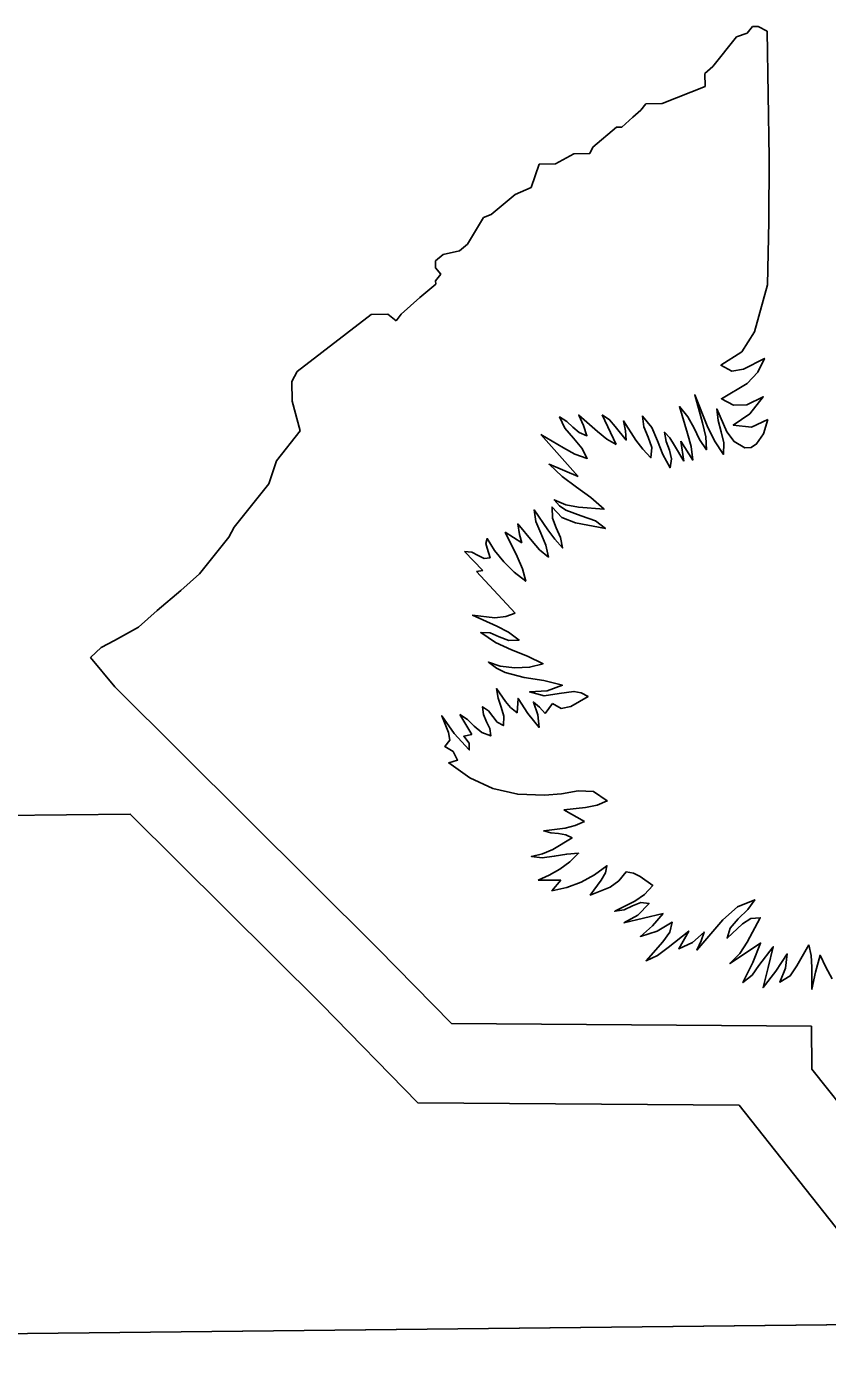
# Model space of a CAD drawing. Extents: x 2001876 to 2025694, y 804561 to 868938.
# Drawn here: x 2010744.89 to 2010754.48, y 830992.97 to 831008.88 of the extents above; entities that cross this region are included whole.
import ezdxf

# ---------------------------------------------------------------- set-up
doc = ezdxf.new("R2010")
doc.units = 0
doc.layers.add('TR SN EXTRUDED PANEL SIGNS- MOUNTED OVERHEAD', color=7, linetype='Continuous')

msp = doc.modelspace()

# ---------------------------------------------------------------- linework, layer by layer
at = {"layer": 'TR SN EXTRUDED PANEL SIGNS- MOUNTED OVERHEAD'}
for p, q in [((2010753.517, 831008.802), (2010753.388, 831008.761)), ((2010753.58, 831008.882), (2010753.517, 831008.802)), ((2010753.646, 831008.882), (2010753.58, 831008.882)), ((2010753.756, 831008.829), (2010753.646, 831008.882)), ((2010753.388, 831008.761), (2010753.103, 831008.405)), ((2010753.103, 831008.405), (2010753.01, 831008.32)), ((2010753.01, 831008.32), (2010753.012, 831008.167)), ((2010753.012, 831008.167), (2010752.497, 831007.962)), ((2010752.243, 831007.883), (2010752.146, 831007.798)), ((2010752.303, 831007.96), (2010752.243, 831007.883)), ((2010752.497, 831007.962), (2010752.303, 831007.96)), ((2010751.951, 831007.677), (2010751.669, 831007.44)), ((2010752.017, 831007.677), (2010751.951, 831007.677)), ((2010752.146, 831007.798), (2010752.017, 831007.677)), ((2010751.443, 831007.361), (2010751.221, 831007.239)), ((2010751.635, 831007.363), (2010751.443, 831007.361)), ((2010751.669, 831007.44), (2010751.635, 831007.363)), ((2010751.026, 831007.237), (2010750.932, 831006.956)), ((2010751.221, 831007.239), (2010751.026, 831007.237)), ((2010750.741, 831006.875), (2010750.454, 831006.634)), ((2010750.932, 831006.956), (2010750.741, 831006.875)), ((2010750.359, 831006.598), (2010750.169, 831006.278)), ((2010750.454, 831006.634), (2010750.359, 831006.598)), ((2010750.169, 831006.278), (2010750.073, 831006.2)), ((2010749.88, 831006.156), (2010749.786, 831006.078)), ((2010749.786, 831006.078), (2010749.786, 831005.997)), ((2010750.073, 831006.2), (2010749.88, 831006.156)), ((2010749.786, 831005.997), (2010749.852, 831005.918)), ((2010749.852, 831005.918), (2010749.788, 831005.84)), ((2010749.789, 831005.801), (2010749.598, 831005.64)), ((2010749.788, 831005.84), (2010749.789, 831005.801)), ((2010749.598, 831005.64), (2010749.374, 831005.441)), ((2010749.018, 831005.437), (2010748.13, 831004.754)), ((2010749.215, 831005.44), (2010749.018, 831005.437)), ((2010749.314, 831005.361), (2010749.215, 831005.44)), ((2010749.374, 831005.441), (2010749.314, 831005.361)), ((2010748.13, 831004.754), (2010748.068, 831004.636)), ((2010748.068, 831004.636), (2010748.07, 831004.401)), ((2010748.07, 831004.401), (2010748.169, 831004.045)), ((2010751.948, 831003.883), (2010751.78, 831004.236)), ((2010753.713, 831004.009), (2010753.762, 831004.181)), ((2010748.169, 831004.045), (2010747.884, 831003.686)), ((2010751.495, 831003.497), (2010751.045, 831004)), ((2010752.757, 831003.682), (2010752.723, 831003.923)), ((2010747.884, 831003.686), (2010747.791, 831003.41)), ((2010747.791, 831003.41), (2010747.378, 831002.893)), ((2010747.378, 831002.893), (2010747.314, 831002.771)), ((2010747.314, 831002.771), (2010746.963, 831002.335)), ((2010750.62, 831002.834), (2010750.818, 831002.703)), ((2010750.352, 831002.374), (2010750.134, 831002.6)), ((2010746.963, 831002.335), (2010746.741, 831002.134)), ((2010750.276, 831002.36), (2010750.352, 831002.374)), ((2010750.738, 831001.864), (2010750.276, 831002.36)), ((2010746.741, 831002.134), (2010746.455, 831001.895)), ((2010746.455, 831001.895), (2010746.233, 831001.695)), ((2010746.233, 831001.695), (2010745.945, 831001.535)), ((2010745.945, 831001.535), (2010745.785, 831001.454)), ((2010745.785, 831001.454), (2010745.658, 831001.334)), ((2010745.658, 831001.334), (2010745.95, 831000.98)), ((2010745.95, 831000.98), (2010749.098, 830997.852)), ((2010751.1, 831000.662), (2010751.188, 831000.783)), ((2010750.22, 831000.411), (2010750.077, 831000.651)), ((2010751.57, 830999.372), (2010751.322, 830999.509)), ((2010751.286, 830998.67), (2010751.013, 830998.667)), ((2010752.509, 830998.271), (2010752.04, 830998.158)), ((2010749.098, 830997.852), (2010749.977, 830996.951)), ((2010749.977, 830996.951), (2010754.285, 830996.919)), ((2010754.285, 830996.919), (2010754.291, 830996.406)), ((2010754.291, 830996.406), (2010755.191, 830995.271)), ((2010718.731, 830992.969), (2010788.988, 830993.709)), ((2010718.768, 830992.97), (2010789.025, 830993.709))]:
    msp.add_line(p, q, dxfattribs=at)
for points in [[(2010753.762, 831004.181), (2010753.566, 831004.088), (2010753.349, 831004.113), (2010753.548, 831004.25), (2010753.708, 831004.453), (2010753.513, 831004.356), (2010753.351, 831004.352), (2010753.207, 831004.429), (2010753.515, 831004.611), (2010753.644, 831004.749), (2010753.722, 831004.911), (2010753.47, 831004.782), (2010753.332, 831004.761), (2010753.202, 831004.829), (2010753.452, 831004.992), (2010753.605, 831005.231), (2010753.757, 831005.793), (2010753.776, 831006.552), (2010753.779, 831007.311), (2010753.756, 831008.829)], [(2010752.723, 831003.923), (2010752.865, 831003.695), (2010752.844, 831003.856), (2010752.802, 831004.015), (2010752.706, 831004.335), (2010752.806, 831004.212), (2010752.88, 831004.076), (2010752.947, 831003.941), (2010753.029, 831003.818), (2010753.02, 831003.975), (2010752.983, 831004.14), (2010752.888, 831004.476), (2010753.037, 831004.103), (2010753.123, 831003.925), (2010753.233, 831003.763), (2010753.235, 831003.902), (2010753.206, 831004.035), (2010753.17, 831004.169), (2010753.151, 831004.308), (2010753.272, 831004.034), (2010753.359, 831003.916), (2010753.486, 831003.842), (2010753.565, 831003.847), (2010753.628, 831003.888), (2010753.713, 831004.009)], [(2010751.045, 831004), (2010751.317, 831003.84), (2010751.454, 831003.766), (2010751.602, 831003.714), (2010751.538, 831003.839), (2010751.437, 831003.956), (2010751.334, 831004.076), (2010751.272, 831004.212), (2010751.358, 831004.157), (2010751.431, 831004.087), (2010751.506, 831004.024), (2010751.599, 831003.987), (2010751.557, 831004.108), (2010751.5, 831004.233), (2010751.725, 831004.037), (2010751.836, 831003.947), (2010751.948, 831003.883)], [(2010751.78, 831004.236), (2010751.87, 831004.177), (2010751.938, 831004.095), (2010752.069, 831003.935), (2010752.059, 831004.044), (2010752.035, 831004.163), (2010752.182, 831003.933), (2010752.266, 831003.824), (2010752.363, 831003.722), (2010752.374, 831003.847), (2010752.332, 831003.968), (2010752.28, 831004.091), (2010752.263, 831004.222), (2010752.373, 831004.084), (2010752.444, 831003.925), (2010752.508, 831003.76), (2010752.593, 831003.604), (2010752.611, 831003.708), (2010752.585, 831003.812), (2010752.546, 831003.917), (2010752.526, 831004.028), (2010752.59, 831003.962), (2010752.646, 831003.869), (2010752.757, 831003.682)], [(2010750.818, 831002.703), (2010750.79, 831002.805), (2010750.771, 831002.931), (2010750.942, 831002.725), (2010751.03, 831002.622), (2010751.138, 831002.535), (2010751.106, 831002.677), (2010751.045, 831002.819), (2010750.988, 831002.959), (2010750.966, 831003.098), (2010751.131, 831002.861), (2010751.214, 831002.747), (2010751.308, 831002.644), (2010751.282, 831002.769), (2010751.23, 831002.883), (2010751.186, 831003), (2010751.182, 831003.132), (2010751.299, 831003.008), (2010751.46, 831002.943), (2010751.819, 831002.878), (2010751.701, 831002.969), (2010751.528, 831003.026), (2010751.347, 831003.095), (2010751.269, 831003.148), (2010751.207, 831003.221), (2010751.345, 831003.161), (2010751.499, 831003.13), (2010751.804, 831003.107), (2010751.645, 831003.246), (2010751.472, 831003.371), (2010751.301, 831003.499), (2010751.145, 831003.646), (2010751.495, 831003.497)], [(2010750.134, 831002.6), (2010750.221, 831002.595), (2010750.298, 831002.554), (2010750.369, 831002.519), (2010750.439, 831002.527), (2010750.403, 831002.641), (2010750.387, 831002.696), (2010750.405, 831002.755), (2010750.493, 831002.614), (2010750.603, 831002.477), (2010750.729, 831002.352), (2010750.867, 831002.246), (2010750.826, 831002.393), (2010750.763, 831002.54), (2010750.62, 831002.834)], [(2010751.188, 831000.783), (2010751.291, 831000.724), (2010751.404, 831000.745), (2010751.613, 831000.864), (2010751.529, 831000.91), (2010751.442, 831000.926), (2010751.265, 831000.901), (2010751.086, 831000.872), (2010750.913, 831000.92), (2010751.122, 831000.934), (2010751.306, 831001), (2010751.081, 831001.059), (2010750.846, 831001.095), (2010750.622, 831001.154), (2010750.517, 831001.204), (2010750.42, 831001.277), (2010750.562, 831001.23), (2010750.734, 831001.208), (2010750.912, 831001.215), (2010751.074, 831001.258), (2010750.889, 831001.349), (2010750.696, 831001.425), (2010750.506, 831001.511), (2010750.328, 831001.631), (2010750.439, 831001.628), (2010750.55, 831001.581), (2010750.663, 831001.536), (2010750.786, 831001.541), (2010750.66, 831001.637), (2010750.519, 831001.709), (2010750.231, 831001.839), (2010750.497, 831001.809), (2010750.626, 831001.824), (2010750.738, 831001.864)], [(2010750.077, 831000.651), (2010750.169, 831000.592), (2010750.251, 831000.511), (2010750.34, 831000.435), (2010750.448, 831000.394), (2010750.436, 831000.481), (2010750.397, 831000.564), (2010750.36, 831000.649), (2010750.35, 831000.743), (2010750.422, 831000.693), (2010750.473, 831000.625), (2010750.524, 831000.559), (2010750.6, 831000.517), (2010750.603, 831000.631), (2010750.574, 831000.739), (2010750.537, 831000.846), (2010750.518, 831000.96), (2010750.623, 831000.808), (2010750.684, 831000.733), (2010750.763, 831000.671), (2010750.774, 831000.842), (2010750.89, 831000.664), (2010751.025, 831000.496), (2010751.009, 831000.646), (2010750.958, 831000.8), (2010751.031, 831000.74), (2010751.1, 831000.662)], [(2010751.322, 830999.509), (2010751.58, 830999.536), (2010751.719, 830999.564), (2010751.841, 830999.616), (2010751.675, 830999.728), (2010751.492, 830999.736), (2010751.294, 830999.701), (2010751.091, 830999.684), (2010750.77, 830999.696), (2010750.474, 830999.766), (2010750.199, 830999.891), (2010749.944, 831000.072), (2010750.051, 831000.105), (2010749.996, 831000.206), (2010749.897, 831000.268), (2010749.957, 831000.343), (2010749.941, 831000.436), (2010749.862, 831000.636), (2010750.01, 831000.424), (2010750.19, 831000.227), (2010750.191, 831000.309), (2010750.125, 831000.391), (2010750.22, 831000.411)], [(2010788.959, 830999.921), (2010788.96, 830999.922), (2010763.02, 830999.635), (2010763.074, 830999.457), (2010763.956, 830999.263), (2010764.176, 830998.795), (2010764.558, 830998.647), (2010765.021, 830998.268), (2010765.27, 830997.233), (2010763.834, 830995.426), (2010761.301, 830994.488), (2010761.043, 830994.168), (2010754.722, 830994.333), (2010753.419, 830995.976), (2010749.574, 830996.004), (2010748.422, 830997.184), (2010746.134, 830999.458), (2010718.703, 830999.169)], [(2010751.013, 830998.667), (2010751.145, 830998.727), (2010751.273, 830998.8), (2010751.392, 830998.887), (2010751.498, 830998.99), (2010751.356, 830998.981), (2010751.207, 830998.954), (2010751.062, 830998.936), (2010750.934, 830998.952), (2010751.066, 830998.985), (2010751.19, 830999.037), (2010751.42, 830999.173), (2010751.346, 830999.211), (2010751.259, 830999.226), (2010751.167, 830999.235), (2010751.082, 830999.258), (2010751.337, 830999.289), (2010751.458, 830999.321), (2010751.57, 830999.372)], [(2010752.04, 830998.158), (2010752.206, 830998.248), (2010752.343, 830998.389), (2010752.242, 830998.399), (2010752.144, 830998.36), (2010752.042, 830998.312), (2010751.931, 830998.296), (2010752.173, 830998.418), (2010752.289, 830998.498), (2010752.385, 830998.606), (2010752.234, 830998.71), (2010752.157, 830998.753), (2010752.067, 830998.767), (2010751.98, 830998.66), (2010751.876, 830998.584), (2010751.638, 830998.49), (2010751.768, 830998.668), (2010751.821, 830998.757), (2010751.837, 830998.841), (2010751.69, 830998.731), (2010751.53, 830998.644), (2010751.359, 830998.581), (2010751.18, 830998.542), (2010751.286, 830998.67)], [(2010754.253, 830997.895), (2010754.11, 830997.643), (2010754.031, 830997.523), (2010753.908, 830997.447), (2010753.973, 830997.614), (2010753.995, 830997.785), (2010753.86, 830997.579), (2010753.706, 830997.382), (2010753.767, 830997.622), (2010753.828, 830997.872), (2010753.656, 830997.648), (2010753.574, 830997.532), (2010753.464, 830997.443), (2010753.582, 830997.684), (2010753.676, 830997.915), (2010753.309, 830997.67), (2010753.426, 830997.791), (2010753.517, 830997.928), (2010753.672, 830998.219), (2010753.558, 830998.209), (2010753.459, 830998.144), (2010753.275, 830997.974), (2010753.313, 830998.095), (2010753.409, 830998.206), (2010753.522, 830998.317), (2010753.607, 830998.434), (2010753.402, 830998.348), (2010753.224, 830998.194), (2010752.914, 830997.831), (2010752.967, 830997.944), (2010753, 830998.047), (2010752.86, 830997.924), (2010752.698, 830997.847), (2010752.816, 830998.058), (2010752.569, 830997.862), (2010752.443, 830997.767), (2010752.306, 830997.704), (2010752.505, 830997.929), (2010752.589, 830998.044), (2010752.619, 830998.164), (2010752.439, 830998.056), (2010752.239, 830997.995), (2010752.381, 830998.121), (2010752.509, 830998.271)], [(2010754.531, 830997.486), (2010754.455, 830997.625), (2010754.388, 830997.77), (2010754.333, 830997.569), (2010754.291, 830997.363), (2010754.289, 830997.627), (2010754.283, 830997.765), (2010754.253, 830997.895)]]:
    msp.add_lwpolyline(points, dxfattribs=at)

doc.saveas('drawing.dxf')
